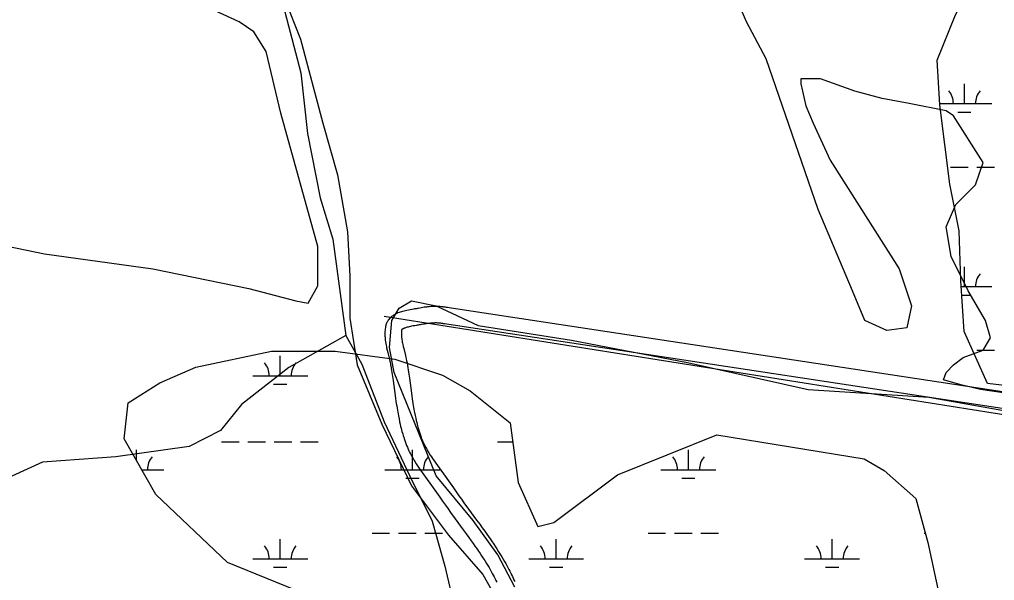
# Model space of a CAD drawing. Extents: x 3177185 to 3215018, y 812988 to 838321.
# Drawn here: x 3183220 to 3184994, y 827614 to 828633 of the extents above; entities that cross this region are included whole.
import ezdxf

# ---------------------------------------------------------------- set-up
doc = ezdxf.new("R2010")
doc.units = 0
for name, color, linetype in [('V-ROAD-CNTR', 7, 'Continuous'), ('V-SITE-VEGE', 7, 'Continuous'), ('V-TOPO-SHOR', 7, 'Continuous'), ('V-WETL-SWMP', 7, 'Continuous')]:
    doc.layers.add(name, color=color, linetype=linetype)

msp = doc.modelspace()

# ---------------------------------------------------------------- linework, layer by layer
at = {"layer": 'V-ROAD-CNTR'}
for points in [[(3183998.8, 828109.8), (3183997.2, 828110.1), (3183995.5, 828110.4), (3183993.9, 828110.7), (3183992.3, 828110.9), (3183990.7, 828111.2), (3183987.8, 828111.5), (3183985, 828111.7), (3183982.4, 828111.9), (3183980, 828111.9), (3183977.7, 828112), (3183975.6, 828112), (3183973.7, 828111.9), (3183971.8, 828111.9), (3183968.4, 828111.7), (3183965.4, 828111.4), (3183962.8, 828111.2), (3183960.5, 828110.9), (3183956.7, 828110.4), (3183953.8, 828110), (3183951.6, 828109.6), (3183948.4, 828109.1), (3183945.3, 828108.5), (3183943.8, 828108.2), (3183942.2, 828107.9), (3183940.7, 828107.7), (3183939.1, 828107.4), (3183937.5, 828107.1), (3183934.3, 828106.6), (3183931.1, 828106.1), (3183928.1, 828105.5), (3183925.2, 828104.9), (3183922.4, 828104.3), (3183919.8, 828103.7), (3183917.3, 828103), (3183915, 828102.3), (3183912.8, 828101.6), (3183910.7, 828100.9), (3183908.8, 828100.1), (3183907, 828099.3), (3183905.3, 828098.5), (3183903.7, 828097.7), (3183902.2, 828096.9), (3183900.8, 828096), (3183899.6, 828095.2), (3183898.4, 828094.3), (3183897.3, 828093.5), (3183896.3, 828092.6), (3183895.4, 828091.8), (3183894.5, 828091), (3183893.6, 828090), (3183892.3, 828088.5), (3183891.1, 828087), (3183890.2, 828085.5), (3183889.4, 828084.2), (3183888.8, 828083), (3183888.2, 828081.8), (3183887.5, 828080), (3183887, 828078.5), (3183886.6, 828077.2), (3183886.2, 828075.6), (3183885.9, 828073.9), (3183885.6, 828071.3), (3183885.3, 828068.8), (3183885.2, 828066.5), (3183885.1, 828064.2), (3183885.1, 828062.1), (3183885.1, 828060), (3183885.2, 828058), (3183885.3, 828056.1), (3183885.5, 828054.3), (3183885.6, 828052.5), (3183885.8, 828050.7), (3183886.3, 828047.5), (3183886.7, 828044.5), (3183887.2, 828041.7), (3183887.7, 828039.1), (3183888.2, 828036.7), (3183889.2, 828032.3), (3183890.1, 828028.5), (3183893.3, 828015.8), (3183894, 828012.8), (3183894.5, 828010.5), (3183895.2, 828007.2), (3183895.5, 828005.6), (3183895.8, 828004), (3183896.5, 827999.8)], [(3185659.1, 827858.3), (3183997.9, 828109.9)], [(3183992.6, 828080.4), (3183991.3, 828080.7), (3183990.2, 828080.9), (3183989.1, 828081.1), (3183988, 828081.2), (3183987, 828081.4), (3183984.9, 828081.6), (3183982.9, 828081.8), (3183981, 828081.9), (3183979.3, 828082), (3183977.6, 828082), (3183976, 828082), (3183974.5, 828081.9), (3183973.2, 828081.9), (3183970.4, 828081.7), (3183968.1, 828081.5), (3183966, 828081.3), (3183964.2, 828081.1), (3183960.9, 828080.7), (3183958.4, 828080.3), (3183956.6, 828080.1), (3183953.8, 828079.6), (3183950.9, 828079), (3183949.2, 828078.7), (3183947.4, 828078.4), (3183945.7, 828078.1), (3183944, 828077.8), (3183942.4, 828077.5), (3183939.3, 828077), (3183936.4, 828076.5), (3183933.7, 828076), (3183931.3, 828075.5), (3183929.1, 828075.1), (3183927.1, 828074.6), (3183925.4, 828074.1), (3183923.8, 828073.7), (3183922.4, 828073.2), (3183921.2, 828072.8), (3183920.2, 828072.4), (3183919.4, 828072), (3183918.6, 828071.7), (3183918, 828071.4), (3183917.5, 828071.1), (3183917.1, 828070.8), (3183916.7, 828070.6), (3183916.4, 828070.4), (3183916.2, 828070.2), (3183916.1, 828070.1), (3183915.9, 828069.9), (3183915.8, 828069.8), (3183915.8, 828069.9), (3183915.7, 828069.6), (3183915.6, 828069.6), (3183915.6, 828069.6), (3183915.6, 828069.6), (3183915.6, 828069.6), (3183915.7, 828069.7), (3183915.6, 828069.5), (3183915.6, 828069.6), (3183915.6, 828069.7), (3183915.6, 828069.6), (3183915.6, 828069.4), (3183915.4, 828068), (3183915.3, 828066.5), (3183915.2, 828065.1), (3183915.1, 828063.6), (3183915.1, 828062.2), (3183915.1, 828060.8), (3183915.2, 828059.5), (3183915.3, 828058.1), (3183915.4, 828056.8), (3183915.5, 828055.5), (3183915.6, 828054.3), (3183916, 828051.8), (3183916.3, 828049.4), (3183916.7, 828047.2), (3183917.1, 828045), (3183917.6, 828043), (3183918.4, 828039.1), (3183919.3, 828035.6), (3183922.4, 828022.8), (3183923.2, 828019.5), (3183923.8, 828017), (3183924.6, 828013.2), (3183925, 828011.2), (3183925.3, 828009.3), (3183926.1, 828005)], [(3185654.6, 827828.6), (3183993.4, 828080.2)], [(3183896.5, 827999.9), (3183897.2, 827995.9), (3183897.8, 827992), (3183899, 827984.4), (3183900, 827977.2), (3183903.7, 827950), (3183904.4, 827944.9), (3183905.2, 827940), (3183905.8, 827935.5), (3183906.5, 827931.2), (3183907.1, 827927.2), (3183907.8, 827923.4), (3183908.4, 827919.9), (3183909, 827916.6), (3183909.6, 827913.4), (3183910.7, 827907.6), (3183911.8, 827902.5), (3183912.8, 827898), (3183913.7, 827894), (3183914.6, 827890.6), (3183915.4, 827887.6), (3183916.1, 827884.9), (3183917.4, 827880.3), (3183918.4, 827876.8), (3183919.2, 827874.2), (3183920.5, 827870.3), (3183921.8, 827866.4), (3183922.5, 827864.6), (3183923.1, 827862.8), (3183924.5, 827859.4), (3183925.9, 827856.1), (3183927.2, 827852.9), (3183928.6, 827849.9), (3183930, 827847), (3183931.4, 827844.3), (3183932.8, 827841.6), (3183934.2, 827839.1), (3183935.6, 827836.7), (3183936.9, 827834.4), (3183938.2, 827832.1), (3183939.5, 827830), (3183942.1, 827825.9), (3183944.5, 827822.2), (3183946.9, 827818.5), (3183982.1, 827769.5), (3183984.7, 827765.6), (3183987.3, 827761.7), (3183989.9, 827758), (3183995, 827750.8), (3183999.8, 827744.1), (3184004.3, 827737.8), (3184012.8, 827726.2), (3184027.6, 827706), (3184033.1, 827698.5), (3184037.9, 827691.9), (3184042.1, 827686.1), (3184045.7, 827681), (3184048.8, 827676.6), (3184051.5, 827672.7), (3184053.9, 827669.2), (3184058, 827663.2), (3184061, 827658.7), (3184063.3, 827655.3), (3184066.6, 827650.1), (3184069.9, 827644.9), (3184072.3, 827641.1), (3184074.5, 827637.5), (3184076.5, 827633.9), (3184078.5, 827630.4), (3184080.4, 827627), (3184082.2, 827623.6), (3184083.9, 827620.4), (3184085.5, 827617.2), (3184087, 827614.2), (3184088.5, 827611.2)], [(3183926.1, 828004.9), (3183926.8, 828000.7), (3183927.4, 827996.6), (3183928.6, 827988.8), (3183929.7, 827981.4), (3183933.4, 827954.2), (3183934.1, 827949.1), (3183934.8, 827944.4), (3183935.5, 827940), (3183936.1, 827935.9), (3183936.7, 827932.1), (3183937.3, 827928.5), (3183937.9, 827925.1), (3183938.5, 827922), (3183939, 827919.1), (3183940.1, 827913.6), (3183941.1, 827908.8), (3183942, 827904.7), (3183942.9, 827901.1), (3183943.7, 827898), (3183944.4, 827895.2), (3183945, 827892.9), (3183946.2, 827888.7), (3183947.1, 827885.6), (3183947.8, 827883.3), (3183949, 827879.8), (3183950.2, 827876.3), (3183950.7, 827874.8), (3183951.2, 827873.4), (3183952.3, 827870.6), (3183953.4, 827867.9), (3183954.6, 827865.3), (3183955.7, 827862.8), (3183956.9, 827860.4), (3183958.1, 827858), (3183959.3, 827855.8), (3183960.5, 827853.6), (3183961.6, 827851.5), (3183962.8, 827849.5), (3183963.9, 827847.6), (3183965.1, 827845.7), (3183967.4, 827842), (3183969.6, 827838.6), (3183971.6, 827835.6), (3184006.7, 827786.6), (3184009.5, 827782.5), (3184012, 827778.8), (3184014.5, 827775.2), (3184019.5, 827768.1), (3184024.2, 827761.6), (3184028.6, 827755.4), (3184037, 827743.9), (3184051.8, 827723.8), (3184057.4, 827716.2), (3184062.2, 827709.4), (3184066.5, 827703.5), (3184070.2, 827698.3), (3184073.4, 827693.8), (3184076.2, 827689.7), (3184078.6, 827686.2), (3184082.9, 827680), (3184086, 827675.3), (3184088.4, 827671.7), (3184091.9, 827666.3), (3184095.3, 827660.8), (3184097.9, 827656.7), (3184100.3, 827652.7), (3184102.6, 827648.8), (3184104.7, 827645), (3184106.8, 827641.3), (3184108.7, 827637.7), (3184110.5, 827634.1), (3184112.3, 827630.7), (3184113.9, 827627.4), (3184115.5, 827624.2), (3184117, 827621.1), (3184118.4, 827618), (3184119.8, 827615.1), (3184121.1, 827612.2)]]:
    msp.add_lwpolyline(points, dxfattribs=at)
at = {"layer": 'V-SITE-VEGE'}
for p, q in [((3183691.5, 828700.7), (3183731.8, 828597.5)), ((3183619.8, 828628.9), (3183561.5, 828655.8)), ((3184542.7, 828628.9), (3184529.3, 828660.3)), ((3183646.7, 828611), (3183619.8, 828628.9)), ((3184578.6, 828561.7), (3184542.7, 828628.9)), ((3183669.1, 828575.1), (3183646.7, 828611)), ((3183731.8, 828597.5), (3183772.1, 828445.1)), ((3183696, 828463), (3183669.1, 828575.1)), ((3184672.7, 828288.2), (3184578.6, 828561.7)), ((3184677.1, 828525.8), (3184641.3, 828525.8)), ((3184641.3, 828525.8), (3184641.3, 828516.8)), ((3184641.3, 828516.8), (3184650.3, 828476.5)), ((3184739.9, 828503.4), (3184677.1, 828525.8)), ((3184789.2, 828489.9), (3184739.9, 828503.4)), ((3184650.3, 828476.5), (3184663.7, 828445.1)), ((3184838.4, 828481), (3184789.2, 828489.9)), ((3184905.6, 828467.5), (3184838.4, 828481)), ((3183763.2, 828220.9), (3183696, 828463)), ((3184919.1, 828458.5), (3184905.6, 828467.5)), ((3184972.9, 828373.3), (3184919.1, 828458.5)), ((3183772.1, 828445.1), (3183799, 828350.9)), ((3184663.7, 828445.1), (3184695.1, 828377.8)), ((3184695.1, 828377.8), (3184820.5, 828180.5)), ((3184959.4, 828333), (3184972.9, 828373.3)), ((3183799, 828350.9), (3183816.9, 828247.8)), ((3184923.6, 828297.1), (3184959.4, 828333)), ((3184735.4, 828140.2), (3184672.7, 828288.2)), ((3184905.6, 828256.8), (3184923.6, 828297.1)), ((3183816.9, 828247.8), (3183821.4, 828167.1)), ((3184914.6, 828203), (3184905.6, 828256.8)), ((3183180.7, 828225.4), (3183265.8, 828207.4)), ((3183763.2, 828149.2), (3183763.2, 828220.9)), ((3183265.8, 828207.4), (3183463, 828180.5)), ((3184946, 828140.2), (3184914.6, 828203)), ((3183463, 828180.5), (3183637.7, 828144.7)), ((3184820.5, 828180.5), (3184842.9, 828113.3)), ((3183821.4, 828167.1), (3183821.4, 828090.9)), ((3183637.7, 828144.7), (3183722.8, 828122.3)), ((3183745.2, 828117.8), (3183763.2, 828149.2)), ((3184757.8, 828086.4), (3184735.4, 828140.2)), ((3184977.3, 828086.4), (3184946, 828140.2)), ((3183722.8, 828122.3), (3183745.2, 828117.8)), ((3183911, 828108.8), (3183933.4, 828122.3)), ((3183933.4, 828122.3), (3183978.2, 828113.3)), ((3183897.6, 828086.4), (3183911, 828108.8)), ((3183978.2, 828113.3), (3184054.4, 828077.4)), ((3184842.9, 828113.3), (3184834, 828072.9)), ((3183821.4, 828090.9), (3183834.8, 828005.7)), ((3183893.1, 828037.1), (3183897.6, 828086.4)), ((3184798.1, 828068.4), (3184757.8, 828086.4)), ((3184986.3, 828055), (3184977.3, 828086.4)), ((3184054.4, 828077.4), (3184224.6, 828050.5)), ((3184834, 828072.9), (3184798.1, 828068.4)), ((3184972.9, 828032.6), (3184986.3, 828055)), ((3183902, 827992.2), (3183893.1, 828037.1)), ((3184224.6, 828050.5), (3184435.2, 828010.2)), ((3184919.1, 828005.7), (3184937, 828019.1)), ((3184937, 828019.1), (3184972.9, 828032.6)), ((3183834.8, 828005.7), (3183879.6, 827898.1)), ((3184435.2, 828010.2), (3184654.7, 827960.8)), ((3184905.6, 827992.2), (3184919.1, 828005.7)), ((3183978.2, 827803.9), (3183902, 827992.2)), ((3184901.2, 827978.8), (3184905.6, 827992.2)), ((3184932.5, 827969.8), (3184901.2, 827978.8)), ((3184968.4, 827960.8), (3184932.5, 827969.8)), ((3184654.7, 827960.8), (3184874.3, 827947.4)), ((3184874.3, 827947.4), (3185196.9, 827889.1)), ((3185277.5, 827916), (3184968.4, 827960.8)), ((3183879.6, 827898.1), (3183933.4, 827786)), ((3184045.4, 827723.2), (3183978.2, 827803.9)), ((3183933.4, 827786), (3184000.6, 827696.3)), ((3184090.2, 827660.4), (3184045.4, 827723.2)), ((3184000.6, 827696.3), (3184063.3, 827624.6)), ((3184121.6, 827602.1), (3184090.2, 827660.4)), ((3184063.3, 827624.6), (3184121.6, 827521.4))]:
    msp.add_line(p, q, dxfattribs=at)
at = {"layer": 'V-TOPO-SHOR'}
for points in [[(3183703.3, 828647.2), (3183732.4, 828536.6), (3183744, 828426), (3183767.3, 828309.6), (3183790.6, 828234), (3183813.8, 828059.4), (3183842.9, 828007), (3183883.7, 827902.2), (3183930.2, 827803.3), (3183971, 827721.8), (3183994.3, 827640.3), (3184011.7, 827564.7), (3184029.2, 827494.8), (3184064.1, 827355.2), (3184075.7, 827279.5), (3184069.9, 827174.8), (3184081.6, 827035.1), (3184075.7, 826936.1), (3184075.7, 826866.3), (3184075.7, 826773.2), (3184075.7, 826668.4), (3184075.7, 826581.1), (3184093.2, 826511.3)], [(3183883.7, 828094.3), (3185716.9, 827803.3), (3185821.7, 827762.6)], [(3183813.8, 828059.4), (3183710.3, 828000.8), (3183624.5, 827934), (3183586.3, 827886.3), (3183529.1, 827857.7), (3183395.6, 827838.6), (3183262.1, 827829.1), (3183157.1, 827781.4), (3183109.5, 827733.7), (3183061.8, 827686), (3183004.5, 827695.6), (3182956.9, 827724.2), (3182537.2, 827733.7), (3182365.5, 827724.2), (3182232, 827724.2)]]:
    msp.add_lwpolyline(points, dxfattribs=at)
at = {"layer": 'V-WETL-SWMP'}
for p, q in [((3184938.9, 828480.7), (3184938.9, 828516.7)), ((3184893.9, 828480.7), (3184988.9, 828480.7)), ((3184926.9, 828465.2), (3184950.9, 828465.2)), ((3184913.5, 828365.2), (3184945.5, 828365.2)), ((3184961.5, 828365.2), (3184993.5, 828365.2)), ((3184938.9, 828148), (3184938.9, 828184)), ((3184932.9, 828148), (3184988.9, 828148)), ((3184934, 828132.6), (3184950.9, 828132.6)), ((3183541.1, 828001.9), (3183678.5, 828030.8)), ((3183678.5, 828030.8), (3183794.3, 828030.8)), ((3183694.6, 827986.1), (3183694.6, 828022.1)), ((3183794.3, 828030.8), (3183902.8, 828016.3)), ((3183902.8, 828016.3), (3183989.6, 827987.4)), ((3184961.5, 828032.6), (3184993.5, 828032.6)), ((3183475.9, 827972.9), (3183541.1, 828001.9)), ((3183644.6, 827986.1), (3183744.6, 827986.1)), ((3183989.6, 827987.4), (3184040.3, 827958.4)), ((3183418.1, 827936.7), (3183475.9, 827972.9)), ((3183682.6, 827970.7), (3183706.6, 827970.7)), ((3184040.3, 827958.4), (3184112.6, 827900.5)), ((3183410.8, 827871.5), (3183418.1, 827936.7)), ((3184112.6, 827900.5), (3184127.1, 827791.8)), ((3184308, 827806.3), (3184488.9, 827878.7)), ((3184488.9, 827878.7), (3184756.6, 827835.3)), ((3183468.7, 827770.1), (3183410.8, 827871.5)), ((3183587.8, 827866.1), (3183619.8, 827866.1)), ((3183635.8, 827866.1), (3183667.8, 827866.1)), ((3183683.8, 827866.1), (3183715.8, 827866.1)), ((3183731.8, 827866.1), (3183763.8, 827866.1)), ((3184089.7, 827866.1), (3184117.2, 827866.1)), ((3183433.2, 827832.3), (3183433.2, 827851.3)), ((3183935.1, 827815.3), (3183935.1, 827851.3)), ((3184437, 827815.3), (3184437, 827851.3)), ((3184756.6, 827835.3), (3184792.8, 827813.6)), ((3183442.9, 827815.3), (3183483.2, 827815.3)), ((3183885.1, 827815.3), (3183985.1, 827815.3)), ((3184192.2, 827719.4), (3184308, 827806.3)), ((3184387, 827815.3), (3184487, 827815.3)), ((3184792.8, 827813.6), (3184850.6, 827762.9)), ((3183923.1, 827799.9), (3183947.1, 827799.9)), ((3184127.1, 827791.8), (3184163.3, 827712.2)), ((3184425, 827799.9), (3184449, 827799.9)), ((3183598.9, 827647), (3183468.7, 827770.1)), ((3184850.6, 827762.9), (3184872.3, 827683.2)), ((3184163.3, 827712.2), (3184192.2, 827719.4)), ((3183861.7, 827699.9), (3183893.7, 827699.9)), ((3183909.7, 827699.9), (3183941.7, 827699.9)), ((3183957.7, 827699.9), (3183989.7, 827699.9)), ((3184363.6, 827699.9), (3184395.6, 827699.9)), ((3184411.6, 827699.9), (3184443.6, 827699.9)), ((3184459.6, 827699.9), (3184491.6, 827699.9)), ((3184865.5, 827699.9), (3184867.8, 827699.9)), ((3183694.6, 827653.4), (3183694.6, 827689.4)), ((3184196.5, 827653.4), (3184196.5, 827689.4)), ((3184698.4, 827653.4), (3184698.4, 827689.4)), ((3184872.3, 827683.2), (3184894.1, 827581.8)), ((3183758.1, 827581.8), (3183598.9, 827647)), ((3183644.6, 827653.4), (3183744.6, 827653.4)), ((3184146.5, 827653.4), (3184246.5, 827653.4)), ((3184648.4, 827653.4), (3184748.4, 827653.4)), ((3183682.6, 827638), (3183706.6, 827638)), ((3184184.5, 827638), (3184208.5, 827638)), ((3184686.4, 827638), (3184710.4, 827638))]:
    msp.add_line(p, q, dxfattribs=at)
msp.add_lwpolyline([(3185326.8, 827930.6), (3184981.2, 827972.1), (3184938.3, 828066.5), (3184932.3, 828158.3), (3184929.7, 828249.4), (3184912.4, 828334.1), (3184894, 828478.2), (3184889.4, 828559.4), (3184923, 828642.2), (3184946.1, 828687.5), (3184988.3, 828725.1), (3185053.3, 828718.4)], dxfattribs=at)
for centre, start, end in [((3184883.7, 828481.1), 359.2282, 40.7718), ((3184994.2, 828481.1), 139.2282, 180.7718), ((3184994.2, 828148.5), 139.2282, 180.7718), ((3183639.4, 827986.6), 359.2282, 40.7718), ((3183749.9, 827986.6), 139.2282, 180.7718), ((3183488.4, 827815.8), 139.2282, 180.7718), ((3183879.8, 827815.8), 359.2282, 40.7718), ((3183990.3, 827815.8), 139.2282, 180.7718), ((3184381.8, 827815.8), 359.2282, 40.7718), ((3184492.2, 827815.8), 139.2282, 180.7718), ((3183639.4, 827653.9), 359.2282, 40.7718), ((3183749.9, 827653.9), 139.2282, 180.7718), ((3184141.3, 827653.9), 359.2282, 40.7718), ((3184251.8, 827653.9), 139.2282, 180.7718), ((3184643.2, 827653.9), 359.2282, 40.7718), ((3184753.7, 827653.9), 139.2282, 180.7718)]:
    msp.add_arc(centre, 35.2, start, end, dxfattribs=at)

doc.saveas('drawing.dxf')
